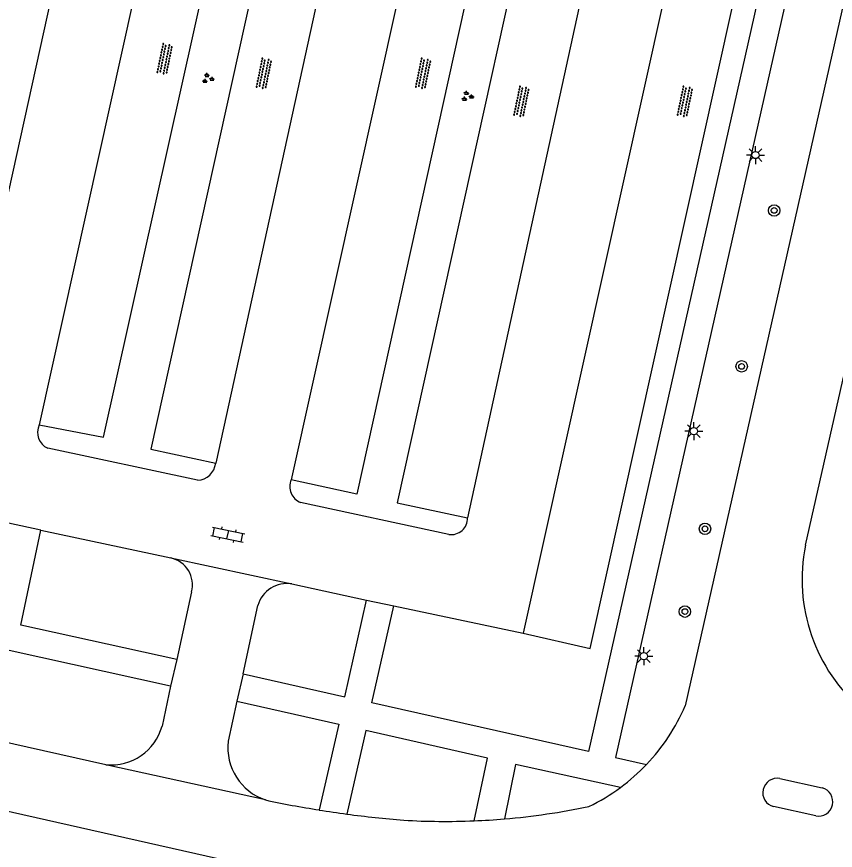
# Model space of a CAD drawing. Extents: x 124000 to 129000, y 395500 to 397503.
# Drawn here: x 128627.7 to 128684.8, y 396978.7 to 397036.9 of the extents above; entities that cross this region are included whole.
import ezdxf

# ---------------------------------------------------------------- set-up
doc = ezdxf.new("R2010")
doc.units = 0
for name, color, linetype in [('gg-knt-verharding', 7, 'Continuous'), ('gg-knt-verharding nz', 7, 'Continuous'), ('gt-symb-boom', 7, 'Continuous'), ('gt-symb-groenvak', 7, 'Continuous'), ('gt-symb-klinker verharding', 7, 'Continuous'), ('gt-symb-lichtmast', 7, 'Continuous'), ('gt-symb-overige verharding', 7, 'Continuous')]:
    doc.layers.add(name, color=color, linetype=linetype)

# ---------------------------------------------------------------- blocks, each defined once
blk = doc.blocks.new('gt0-OVH')
at = {"layer": 'gt-symb-overige verharding'}
for points in [[(-0.972, 0.298), (-0.967, 0.308), (-0.965, 0.319), (-0.966, 0.33), (-0.971, 0.34), (-0.978, 0.348), (-0.988, 0.353), (-0.999, 0.355), (-1.01, 0.354), (-1.02, 0.349), (-1.028, 0.342), (-1.033, 0.332), (-1.035, 0.321), (-1.034, 0.31), (-1.029, 0.3), (-1.022, 0.292), (-1.012, 0.287), (-1.001, 0.285), (-0.99, 0.286), (-0.98, 0.291)], [(-0.872, 0.106), (-0.867, 0.116), (-0.865, 0.126), (-0.866, 0.137), (-0.871, 0.147), (-0.878, 0.156), (-0.888, 0.161), (-0.899, 0.163), (-0.91, 0.162), (-0.92, 0.157), (-0.928, 0.15), (-0.933, 0.14), (-0.935, 0.129), (-0.934, 0.118), (-0.929, 0.108), (-0.922, 0.1), (-0.912, 0.095), (-0.901, 0.092), (-0.89, 0.094), (-0.88, 0.098)], [(-0.772, 0.298), (-0.767, 0.308), (-0.765, 0.319), (-0.766, 0.33), (-0.771, 0.34), (-0.778, 0.348), (-0.788, 0.353), (-0.799, 0.355), (-0.81, 0.354), (-0.82, 0.349), (-0.828, 0.342), (-0.833, 0.332), (-0.835, 0.321), (-0.834, 0.31), (-0.829, 0.3), (-0.822, 0.292), (-0.812, 0.287), (-0.801, 0.285), (-0.79, 0.286), (-0.78, 0.291)], [(-0.672, 0.106), (-0.667, 0.116), (-0.665, 0.126), (-0.666, 0.137), (-0.671, 0.147), (-0.678, 0.156), (-0.688, 0.161), (-0.699, 0.163), (-0.71, 0.162), (-0.72, 0.157), (-0.728, 0.15), (-0.733, 0.14), (-0.735, 0.129), (-0.734, 0.118), (-0.729, 0.108), (-0.722, 0.1), (-0.712, 0.095), (-0.701, 0.092), (-0.69, 0.094), (-0.68, 0.098)], [(-0.572, 0.298), (-0.567, 0.308), (-0.565, 0.319), (-0.566, 0.33), (-0.571, 0.34), (-0.578, 0.348), (-0.588, 0.353), (-0.599, 0.355), (-0.61, 0.354), (-0.62, 0.349), (-0.628, 0.342), (-0.633, 0.332), (-0.635, 0.321), (-0.634, 0.31), (-0.629, 0.3), (-0.622, 0.292), (-0.612, 0.287), (-0.601, 0.285), (-0.59, 0.286), (-0.58, 0.291)], [(-0.472, 0.106), (-0.467, 0.116), (-0.465, 0.126), (-0.466, 0.137), (-0.471, 0.147), (-0.478, 0.156), (-0.488, 0.161), (-0.499, 0.163), (-0.51, 0.162), (-0.52, 0.157), (-0.528, 0.15), (-0.533, 0.14), (-0.535, 0.129), (-0.534, 0.118), (-0.529, 0.108), (-0.522, 0.1), (-0.512, 0.095), (-0.501, 0.092), (-0.49, 0.094), (-0.48, 0.098)], [(-0.372, 0.298), (-0.367, 0.308), (-0.365, 0.319), (-0.366, 0.33), (-0.371, 0.34), (-0.378, 0.348), (-0.388, 0.353), (-0.399, 0.355), (-0.41, 0.354), (-0.42, 0.349), (-0.428, 0.342), (-0.433, 0.332), (-0.435, 0.321), (-0.434, 0.31), (-0.429, 0.3), (-0.422, 0.292), (-0.412, 0.287), (-0.401, 0.285), (-0.39, 0.286), (-0.38, 0.291)], [(-0.272, 0.106), (-0.267, 0.116), (-0.265, 0.126), (-0.266, 0.137), (-0.271, 0.147), (-0.278, 0.156), (-0.288, 0.161), (-0.299, 0.163), (-0.31, 0.162), (-0.32, 0.157), (-0.328, 0.15), (-0.333, 0.14), (-0.335, 0.129), (-0.334, 0.118), (-0.329, 0.108), (-0.322, 0.1), (-0.312, 0.095), (-0.301, 0.092), (-0.29, 0.094), (-0.28, 0.098)], [(-0.172, 0.298), (-0.167, 0.308), (-0.165, 0.319), (-0.166, 0.33), (-0.171, 0.34), (-0.178, 0.348), (-0.188, 0.353), (-0.199, 0.355), (-0.21, 0.354), (-0.22, 0.349), (-0.228, 0.342), (-0.233, 0.332), (-0.235, 0.321), (-0.234, 0.31), (-0.229, 0.3), (-0.222, 0.292), (-0.212, 0.287), (-0.201, 0.285), (-0.19, 0.286), (-0.18, 0.291)], [(-0.072, 0.106), (-0.067, 0.116), (-0.065, 0.126), (-0.066, 0.137), (-0.071, 0.147), (-0.078, 0.156), (-0.088, 0.161), (-0.099, 0.163), (-0.11, 0.162), (-0.12, 0.157), (-0.128, 0.15), (-0.133, 0.14), (-0.135, 0.129), (-0.134, 0.118), (-0.129, 0.108), (-0.122, 0.1), (-0.112, 0.095), (-0.101, 0.092), (-0.09, 0.094), (-0.08, 0.098)], [(0.028, 0.298), (0.033, 0.308), (0.035, 0.319), (0.034, 0.33), (0.029, 0.34), (0.022, 0.348), (0.012, 0.353), (0.001, 0.355), (-0.01, 0.354), (-0.02, 0.349), (-0.028, 0.342), (-0.033, 0.332), (-0.035, 0.321), (-0.034, 0.31), (-0.029, 0.3), (-0.022, 0.292), (-0.012, 0.287), (-0.001, 0.285), (0.01, 0.286), (0.02, 0.291)], [(0.128, 0.106), (0.133, 0.116), (0.135, 0.126), (0.134, 0.137), (0.129, 0.147), (0.122, 0.156), (0.112, 0.161), (0.101, 0.163), (0.09, 0.162), (0.08, 0.157), (0.072, 0.15), (0.067, 0.14), (0.065, 0.129), (0.066, 0.118), (0.071, 0.108), (0.078, 0.1), (0.088, 0.095), (0.099, 0.092), (0.11, 0.094), (0.12, 0.098)], [(0.228, 0.298), (0.233, 0.308), (0.235, 0.319), (0.234, 0.33), (0.229, 0.34), (0.222, 0.348), (0.212, 0.353), (0.201, 0.355), (0.19, 0.354), (0.18, 0.349), (0.172, 0.342), (0.167, 0.332), (0.165, 0.321), (0.166, 0.31), (0.171, 0.3), (0.178, 0.292), (0.188, 0.287), (0.199, 0.285), (0.21, 0.286), (0.22, 0.291)], [(0.328, 0.106), (0.333, 0.116), (0.335, 0.126), (0.334, 0.137), (0.329, 0.147), (0.322, 0.156), (0.312, 0.161), (0.301, 0.163), (0.29, 0.162), (0.28, 0.157), (0.272, 0.15), (0.267, 0.14), (0.265, 0.129), (0.266, 0.118), (0.271, 0.108), (0.278, 0.1), (0.288, 0.095), (0.299, 0.092), (0.31, 0.094), (0.32, 0.098)], [(0.428, 0.298), (0.433, 0.308), (0.435, 0.319), (0.434, 0.33), (0.429, 0.34), (0.422, 0.348), (0.412, 0.353), (0.401, 0.355), (0.39, 0.354), (0.38, 0.349), (0.372, 0.342), (0.367, 0.332), (0.365, 0.321), (0.366, 0.31), (0.371, 0.3), (0.378, 0.292), (0.388, 0.287), (0.399, 0.285), (0.41, 0.286), (0.42, 0.291)], [(0.528, 0.106), (0.533, 0.116), (0.535, 0.126), (0.534, 0.137), (0.529, 0.147), (0.522, 0.156), (0.512, 0.161), (0.501, 0.163), (0.49, 0.162), (0.48, 0.157), (0.472, 0.15), (0.467, 0.14), (0.465, 0.129), (0.466, 0.118), (0.471, 0.108), (0.478, 0.1), (0.488, 0.095), (0.499, 0.092), (0.51, 0.094), (0.52, 0.098)], [(0.628, 0.298), (0.633, 0.308), (0.635, 0.319), (0.634, 0.33), (0.629, 0.34), (0.622, 0.348), (0.612, 0.353), (0.601, 0.355), (0.59, 0.354), (0.58, 0.349), (0.572, 0.342), (0.567, 0.332), (0.565, 0.321), (0.566, 0.31), (0.571, 0.3), (0.578, 0.292), (0.588, 0.287), (0.599, 0.285), (0.61, 0.286), (0.62, 0.291)], [(0.728, 0.106), (0.733, 0.116), (0.735, 0.126), (0.734, 0.137), (0.729, 0.147), (0.722, 0.156), (0.712, 0.161), (0.701, 0.163), (0.69, 0.162), (0.68, 0.157), (0.672, 0.15), (0.667, 0.14), (0.665, 0.129), (0.666, 0.118), (0.671, 0.108), (0.678, 0.1), (0.688, 0.095), (0.699, 0.092), (0.71, 0.094), (0.72, 0.098)], [(0.828, 0.298), (0.833, 0.308), (0.835, 0.319), (0.834, 0.33), (0.829, 0.34), (0.822, 0.348), (0.812, 0.353), (0.801, 0.355), (0.79, 0.354), (0.78, 0.349), (0.772, 0.342), (0.767, 0.332), (0.765, 0.321), (0.766, 0.31), (0.771, 0.3), (0.778, 0.292), (0.788, 0.287), (0.799, 0.285), (0.81, 0.286), (0.82, 0.291)], [(0.928, 0.106), (0.933, 0.116), (0.935, 0.126), (0.934, 0.137), (0.929, 0.147), (0.922, 0.156), (0.912, 0.161), (0.901, 0.163), (0.89, 0.162), (0.88, 0.157), (0.872, 0.15), (0.867, 0.14), (0.865, 0.129), (0.866, 0.118), (0.871, 0.108), (0.878, 0.1), (0.888, 0.095), (0.899, 0.092), (0.91, 0.094), (0.92, 0.098)], [(1.028, 0.298), (1.033, 0.308), (1.035, 0.319), (1.034, 0.33), (1.029, 0.34), (1.022, 0.348), (1.012, 0.353), (1.001, 0.355), (0.99, 0.354), (0.98, 0.349), (0.972, 0.342), (0.967, 0.332), (0.965, 0.321), (0.966, 0.31), (0.971, 0.3), (0.978, 0.292), (0.988, 0.287), (0.999, 0.285), (1.01, 0.286), (1.02, 0.291)], [(-0.972, -0.142), (-0.967, -0.132), (-0.965, -0.121), (-0.966, -0.11), (-0.971, -0.1), (-0.978, -0.092), (-0.988, -0.087), (-0.999, -0.085), (-1.01, -0.086), (-1.02, -0.091), (-1.028, -0.098), (-1.033, -0.108), (-1.035, -0.119), (-1.034, -0.13), (-1.029, -0.14), (-1.022, -0.148), (-1.012, -0.153), (-1.001, -0.155), (-0.99, -0.154), (-0.98, -0.149)], [(-0.872, -0.334), (-0.867, -0.324), (-0.865, -0.314), (-0.866, -0.303), (-0.871, -0.293), (-0.878, -0.284), (-0.888, -0.279), (-0.899, -0.277), (-0.91, -0.278), (-0.92, -0.283), (-0.928, -0.29), (-0.933, -0.3), (-0.935, -0.311), (-0.934, -0.322), (-0.929, -0.332), (-0.922, -0.34), (-0.912, -0.345), (-0.901, -0.348), (-0.89, -0.346), (-0.88, -0.342)], [(-0.772, -0.142), (-0.767, -0.132), (-0.765, -0.121), (-0.766, -0.11), (-0.771, -0.1), (-0.778, -0.092), (-0.788, -0.087), (-0.799, -0.085), (-0.81, -0.086), (-0.82, -0.091), (-0.828, -0.098), (-0.833, -0.108), (-0.835, -0.119), (-0.834, -0.13), (-0.829, -0.14), (-0.822, -0.148), (-0.812, -0.153), (-0.801, -0.155), (-0.79, -0.154), (-0.78, -0.149)], [(-0.672, -0.334), (-0.667, -0.324), (-0.665, -0.314), (-0.666, -0.303), (-0.671, -0.293), (-0.678, -0.284), (-0.688, -0.279), (-0.699, -0.277), (-0.71, -0.278), (-0.72, -0.283), (-0.728, -0.29), (-0.733, -0.3), (-0.735, -0.311), (-0.734, -0.322), (-0.729, -0.332), (-0.722, -0.34), (-0.712, -0.345), (-0.701, -0.348), (-0.69, -0.346), (-0.68, -0.342)], [(-0.572, -0.142), (-0.567, -0.132), (-0.565, -0.121), (-0.566, -0.11), (-0.571, -0.1), (-0.578, -0.092), (-0.588, -0.087), (-0.599, -0.085), (-0.61, -0.086), (-0.62, -0.091), (-0.628, -0.098), (-0.633, -0.108), (-0.635, -0.119), (-0.634, -0.13), (-0.629, -0.14), (-0.622, -0.148), (-0.612, -0.153), (-0.601, -0.155), (-0.59, -0.154), (-0.58, -0.149)], [(-0.472, -0.334), (-0.467, -0.324), (-0.465, -0.314), (-0.466, -0.303), (-0.471, -0.293), (-0.478, -0.284), (-0.488, -0.279), (-0.499, -0.277), (-0.51, -0.278), (-0.52, -0.283), (-0.528, -0.29), (-0.533, -0.3), (-0.535, -0.311), (-0.534, -0.322), (-0.529, -0.332), (-0.522, -0.34), (-0.512, -0.345), (-0.501, -0.348), (-0.49, -0.346), (-0.48, -0.342)], [(-0.372, -0.142), (-0.367, -0.132), (-0.365, -0.121), (-0.366, -0.11), (-0.371, -0.1), (-0.378, -0.092), (-0.388, -0.087), (-0.399, -0.085), (-0.41, -0.086), (-0.42, -0.091), (-0.428, -0.098), (-0.433, -0.108), (-0.435, -0.119), (-0.434, -0.13), (-0.429, -0.14), (-0.422, -0.148), (-0.412, -0.153), (-0.401, -0.155), (-0.39, -0.154), (-0.38, -0.149)], [(-0.272, -0.334), (-0.267, -0.324), (-0.265, -0.314), (-0.266, -0.303), (-0.271, -0.293), (-0.278, -0.284), (-0.288, -0.279), (-0.299, -0.277), (-0.31, -0.278), (-0.32, -0.283), (-0.328, -0.29), (-0.333, -0.3), (-0.335, -0.311), (-0.334, -0.322), (-0.329, -0.332), (-0.322, -0.34), (-0.312, -0.345), (-0.301, -0.348), (-0.29, -0.346), (-0.28, -0.342)], [(-0.172, -0.142), (-0.167, -0.132), (-0.165, -0.121), (-0.166, -0.11), (-0.171, -0.1), (-0.178, -0.092), (-0.188, -0.087), (-0.199, -0.085), (-0.21, -0.086), (-0.22, -0.091), (-0.228, -0.098), (-0.233, -0.108), (-0.235, -0.119), (-0.234, -0.13), (-0.229, -0.14), (-0.222, -0.148), (-0.212, -0.153), (-0.201, -0.155), (-0.19, -0.154), (-0.18, -0.149)], [(-0.072, -0.334), (-0.067, -0.324), (-0.065, -0.314), (-0.066, -0.303), (-0.071, -0.293), (-0.078, -0.284), (-0.088, -0.279), (-0.099, -0.277), (-0.11, -0.278), (-0.12, -0.283), (-0.128, -0.29), (-0.133, -0.3), (-0.135, -0.311), (-0.134, -0.322), (-0.129, -0.332), (-0.122, -0.34), (-0.112, -0.345), (-0.101, -0.348), (-0.09, -0.346), (-0.08, -0.342)], [(0.028, -0.142), (0.033, -0.132), (0.035, -0.121), (0.034, -0.11), (0.029, -0.1), (0.022, -0.092), (0.012, -0.087), (0.001, -0.085), (-0.01, -0.086), (-0.02, -0.091), (-0.028, -0.098), (-0.033, -0.108), (-0.035, -0.119), (-0.034, -0.13), (-0.029, -0.14), (-0.022, -0.148), (-0.012, -0.153), (-0.001, -0.155), (0.01, -0.154), (0.02, -0.149)], [(0.128, -0.334), (0.133, -0.324), (0.135, -0.314), (0.134, -0.303), (0.129, -0.293), (0.122, -0.284), (0.112, -0.279), (0.101, -0.277), (0.09, -0.278), (0.08, -0.283), (0.072, -0.29), (0.067, -0.3), (0.065, -0.311), (0.066, -0.322), (0.071, -0.332), (0.078, -0.34), (0.088, -0.345), (0.099, -0.348), (0.11, -0.346), (0.12, -0.342)], [(0.228, -0.142), (0.233, -0.132), (0.235, -0.121), (0.234, -0.11), (0.229, -0.1), (0.222, -0.092), (0.212, -0.087), (0.201, -0.085), (0.19, -0.086), (0.18, -0.091), (0.172, -0.098), (0.167, -0.108), (0.165, -0.119), (0.166, -0.13), (0.171, -0.14), (0.178, -0.148), (0.188, -0.153), (0.199, -0.155), (0.21, -0.154), (0.22, -0.149)], [(0.328, -0.334), (0.333, -0.324), (0.335, -0.314), (0.334, -0.303), (0.329, -0.293), (0.322, -0.284), (0.312, -0.279), (0.301, -0.277), (0.29, -0.278), (0.28, -0.283), (0.272, -0.29), (0.267, -0.3), (0.265, -0.311), (0.266, -0.322), (0.271, -0.332), (0.278, -0.34), (0.288, -0.345), (0.299, -0.348), (0.31, -0.346), (0.32, -0.342)], [(0.428, -0.142), (0.433, -0.132), (0.435, -0.121), (0.434, -0.11), (0.429, -0.1), (0.422, -0.092), (0.412, -0.087), (0.401, -0.085), (0.39, -0.086), (0.38, -0.091), (0.372, -0.098), (0.367, -0.108), (0.365, -0.119), (0.366, -0.13), (0.371, -0.14), (0.378, -0.148), (0.388, -0.153), (0.399, -0.155), (0.41, -0.154), (0.42, -0.149)], [(0.528, -0.334), (0.533, -0.324), (0.535, -0.314), (0.534, -0.303), (0.529, -0.293), (0.522, -0.284), (0.512, -0.279), (0.501, -0.277), (0.49, -0.278), (0.48, -0.283), (0.472, -0.29), (0.467, -0.3), (0.465, -0.311), (0.466, -0.322), (0.471, -0.332), (0.478, -0.34), (0.488, -0.345), (0.499, -0.348), (0.51, -0.346), (0.52, -0.342)], [(0.628, -0.142), (0.633, -0.132), (0.635, -0.121), (0.634, -0.11), (0.629, -0.1), (0.622, -0.092), (0.612, -0.087), (0.601, -0.085), (0.59, -0.086), (0.58, -0.091), (0.572, -0.098), (0.567, -0.108), (0.565, -0.119), (0.566, -0.13), (0.571, -0.14), (0.578, -0.148), (0.588, -0.153), (0.599, -0.155), (0.61, -0.154), (0.62, -0.149)], [(0.728, -0.334), (0.733, -0.324), (0.735, -0.314), (0.734, -0.303), (0.729, -0.293), (0.722, -0.284), (0.712, -0.279), (0.701, -0.277), (0.69, -0.278), (0.68, -0.283), (0.672, -0.29), (0.667, -0.3), (0.665, -0.311), (0.666, -0.322), (0.671, -0.332), (0.678, -0.34), (0.688, -0.345), (0.699, -0.348), (0.71, -0.346), (0.72, -0.342)], [(0.828, -0.142), (0.833, -0.132), (0.835, -0.121), (0.834, -0.11), (0.829, -0.1), (0.822, -0.092), (0.812, -0.087), (0.801, -0.085), (0.79, -0.086), (0.78, -0.091), (0.772, -0.098), (0.767, -0.108), (0.765, -0.119), (0.766, -0.13), (0.771, -0.14), (0.778, -0.148), (0.788, -0.153), (0.799, -0.155), (0.81, -0.154), (0.82, -0.149)], [(0.928, -0.334), (0.933, -0.324), (0.935, -0.314), (0.934, -0.303), (0.929, -0.293), (0.922, -0.284), (0.912, -0.279), (0.901, -0.277), (0.89, -0.278), (0.88, -0.283), (0.872, -0.29), (0.867, -0.3), (0.865, -0.311), (0.866, -0.322), (0.871, -0.332), (0.878, -0.34), (0.888, -0.345), (0.899, -0.348), (0.91, -0.346), (0.92, -0.342)], [(1.028, -0.142), (1.033, -0.132), (1.035, -0.121), (1.034, -0.11), (1.029, -0.1), (1.022, -0.092), (1.012, -0.087), (1.001, -0.085), (0.99, -0.086), (0.98, -0.091), (0.972, -0.098), (0.967, -0.108), (0.965, -0.119), (0.966, -0.13), (0.971, -0.14), (0.978, -0.148), (0.988, -0.153), (0.999, -0.155), (1.01, -0.154), (1.02, -0.149)]]:
    blk.add_lwpolyline(points, close=True, dxfattribs=at)
blk = doc.blocks.new('gt0-BOOM')
at = {"layer": 'gt-symb-boom'}
for radius in [0.4, 0.2]:
    blk.add_circle((0, 0), radius, dxfattribs=at)
blk = doc.blocks.new('gt0-LMAST')
at = {"layer": 'gt-symb-lichtmast'}
for p, q in [((-0.005, 0.246), (-0.005, 0.621)), ((-0.182, 0.173), (-0.447, 0.438)), ((0.172, 0.173), (0.437, 0.438)), ((-0.255, -0.004), (-0.63, -0.004)), ((-0.182, -0.181), (-0.447, -0.446)), ((-0.005, -0.254), (-0.005, -0.629)), ((0.437, -0.446), (0.172, -0.181)), ((0.245, -0.004), (0.62, -0.004))]:
    blk.add_line(p, q, dxfattribs=at)
blk.add_circle((-0.005, -0.004), 0.25, dxfattribs=at)
blk = doc.blocks.new('gt0-KL1')
at = {"layer": 'gt-symb-klinker verharding'}
for p, q in [((-1.15, 0.3), (1.15, 0.3)), ((-1, -0.3), (-1, 0.3)), ((-0.5, 0.3), (-0.5, 0.45)), ((0, -0.3), (0, 0.3)), ((0.5, 0.3), (0.5, 0.45)), ((1, -0.3), (1, 0.3)), ((-1.15, -0.3), (1.15, -0.3)), ((-0.5, -0.45), (-0.5, -0.3)), ((0.5, -0.45), (0.5, -0.3))]:
    blk.add_line(p, q, dxfattribs=at)
blk = doc.blocks.new('gt0-GRVAK')
at = {"layer": 'gt-symb-groenvak'}
for p, q in [((-0.11, 0.189), (-0.228, 0.24)), ((-0.182, 0.153), (0.088, 0.153)), ((-0.091, 0.211), (-0.156, 0.322)), ((-0.047, 0.214), (-0.047, 0.393)), ((-0.004, 0.211), (0.061, 0.322)), ((0.015, 0.189), (0.133, 0.24)), ((0.262, -0.052), (0.197, 0.059)), ((0.305, -0.049), (0.305, 0.13)), ((0.349, -0.052), (0.414, 0.059)), ((-0.245, -0.228), (-0.363, -0.177)), ((-0.318, -0.264), (-0.047, -0.264)), ((-0.226, -0.206), (-0.291, -0.095)), ((-0.183, -0.203), (-0.183, -0.024)), ((-0.139, -0.206), (-0.074, -0.095)), ((-0.12, -0.228), (-0.002, -0.177)), ((0.243, -0.074), (0.125, -0.023)), ((0.17, -0.11), (0.441, -0.11)), ((0.368, -0.074), (0.486, -0.023))]:
    blk.add_line(p, q, dxfattribs=at)

msp = doc.modelspace()

# ---------------------------------------------------------------- linework, layer by layer
at = {"layer": 'gg-knt-verharding'}
for p, q in [((128622.238, 397002.586), (128638.898, 397078.098)), ((128642.852, 397069.941), (128629.245, 397008.399)), ((128679.659, 397068.916), (128663.031, 396993.858)), ((128655.044, 397067.188), (128641.57, 397005.728)), ((128660.451, 397066.009), (128646.831, 397004.575)), ((128672.574, 397063.329), (128659.149, 397001.909)), ((128685.952, 397040.304), (128674.355, 396988.788)), ((128682.745, 397000), (128689.915, 397031.802)), ((128640.306, 397004.531), (128629.84, 397006.766)), ((128657.855, 397000.75), (128647.501, 397002.979)), ((128629.369, 397001.057), (128627.103, 397001.543)), ((128629.369, 397001.057), (128638.445, 396999.112)), ((128646.891, 396997.3), (128652.107, 396996.169)), ((128639.887, 396996.742), (128638.848, 396992.026)), ((128652.107, 396996.169), (128654.018, 396995.755)), ((128643.479, 396991.006), (128644.517, 396995.783)), ((128654.018, 396995.755), (128663.031, 396993.858)), ((128638.848, 396992.026), (128638.423, 396990.16)), ((128643.479, 396991.006), (128643.057, 396989.108)), ((128638.423, 396990.16), (128637.825, 396987.371)), ((128633.906, 396984.672), (128612.077, 396989.501)), ((128643.057, 396989.108), (128642.442, 396986.311)), ((128645.051, 396982.205), (128633.906, 396984.672)), ((128680.96, 396983.7), (128683.9, 396983.05)), ((128683.46, 396981.09), (128680.51, 396981.74))]:
    msp.add_line(p, q, dxfattribs=at)
for points in [[(128629.245, 397008.399), (128633.727, 397007.534), (128647.392, 397068.889), (128642.852, 397069.941)], [(128686.511, 397069.681), (128667.595, 396985.589), (128652.479, 396988.984), (128654.018, 396995.755)], [(128663.031, 396993.858), (128667.707, 396992.787), (128684.347, 397067.891), (128679.659, 397068.916)], [(128688.393, 397069.285), (128669.481, 396985.175), (128671.648, 396984.691)], [(128655.044, 397067.188), (128650.608, 397068.169), (128637.052, 397006.717), (128641.57, 397005.728)], [(128660.451, 397066.009), (128664.969, 397064.99), (128651.415, 397003.572), (128646.831, 397004.575)], [(128672.574, 397063.329), (128667.801, 397064.399), (128654.244, 397002.961), (128659.149, 397001.909)], [(128638.848, 396992.026), (128627.969, 396994.422), (128629.369, 397001.057)], [(128643.479, 396991.006), (128650.58, 396989.399), (128652.107, 396996.169)], [(128638.423, 396990.16), (128613.443, 396995.674), (128612.077, 396989.501)], [(128657.582, 396973.248), (128645.66, 396977.215), (128580.407, 396991.928)], [(128643.057, 396989.108), (128650.169, 396987.507), (128648.791, 396981.506)], [(128659.613, 396980.75), (128660.554, 396985.118), (128652.063, 396987.057), (128650.731, 396981.22)], [(128669.828, 396983.083), (128662.512, 396984.694), (128661.729, 396980.884)]]:
    msp.add_lwpolyline(points, dxfattribs=at)
for centre, radius, start, end in [((128630.38, 397007.888), 1.245, 155.75874, 244.2807), ((128640.224, 397005.883), 1.355, 273.46759, 353.41346), ((128647.957, 397004.109), 1.218, 157.50635, 248.03893), ((128658.014, 397001.874), 1.135, 261.93731, 1.76254), ((128694.538, 396997.623), 12.03, 168.6058, 229.4684), ((128638.008, 396997.222), 1.94, 345.6686, 76.9673), ((128646.558, 396995.205), 2.121, 80.96929, 164.18834), ((128661.504, 396994.336), 13.997, 316.44352, 336.64882), ((128634.261, 396988.351), 3.697, 264.49081, 344.61926), ((128646.268, 396985.86), 3.852, 173.27575, 251.58895), ((128661.486, 396994.359), 14.026, 306.49449, 316.42776), ((128680.77, 396982.712), 1.006, 79.0947, 255.0442), ((128661.504, 396994.339), 14, 295.9236, 306.4844), ((128683.651, 396982.077), 1.005, 259.06169, 75.6332), ((128660.655, 397055.338), 74.779, 257.95588, 260.87142), ((128660.101, 397051.504), 70.906, 260.8214, 262.40601), ((128657.601, 397029.59), 48.88, 274.84414, 281.83222), ((128660.653, 397055.067), 74.51, 262.3474, 265.41342), ((128657.473, 397031.314), 50.609, 272.42327, 274.8238), ((128657.603, 397029.884), 49.175, 266.60936, 272.34215)]:
    msp.add_arc(centre, radius, start, end, dxfattribs=at)
at = {"layer": 'gg-knt-verharding nz'}
msp.add_line((128638.445, 396999.112), (128646.891, 396997.3), dxfattribs=at)

# ---------------------------------------------------------------- block references
at = {"layer": 'gt-symb-boom'}
for p in [(128680.559, 397023.38), (128678.287, 397012.489), (128675.729, 397001.144), (128674.327, 396995.362)]:
    msp.add_blockref('gt0-BOOM', p, dxfattribs=at)
at = {"layer": 'gt-symb-groenvak'}
for p in [(128641.008, 397032.593), (128659.123, 397031.351)]:
    msp.add_blockref('gt0-GRVAK', p, dxfattribs=at)
at = {"layer": 'gt-symb-klinker verharding', "rotation": -11.534620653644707}
msp.add_blockref('gt0-KL1', (128642.417, 397000.732), dxfattribs=at)
at = {"layer": 'gt-symb-lichtmast'}
for p in [(128679.261, 397027.252), (128674.955, 397007.968), (128671.466, 396992.253)]:
    msp.add_blockref('gt0-LMAST', p, dxfattribs=at)
at = {"layer": 'gt-symb-overige verharding'}
for p, rotation in [((128638.015, 397033.959), 78.34159837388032), ((128644.94, 397032.942), 78.34159837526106), ((128656.059, 397032.942), 78.34159837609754), ((128662.921, 397030.985), 78.34159837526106), ((128674.337, 397030.985), 78.34159837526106)]:
    msp.add_blockref('gt0-OVH', p, dxfattribs=dict(at, rotation=rotation))

doc.saveas('drawing.dxf')
